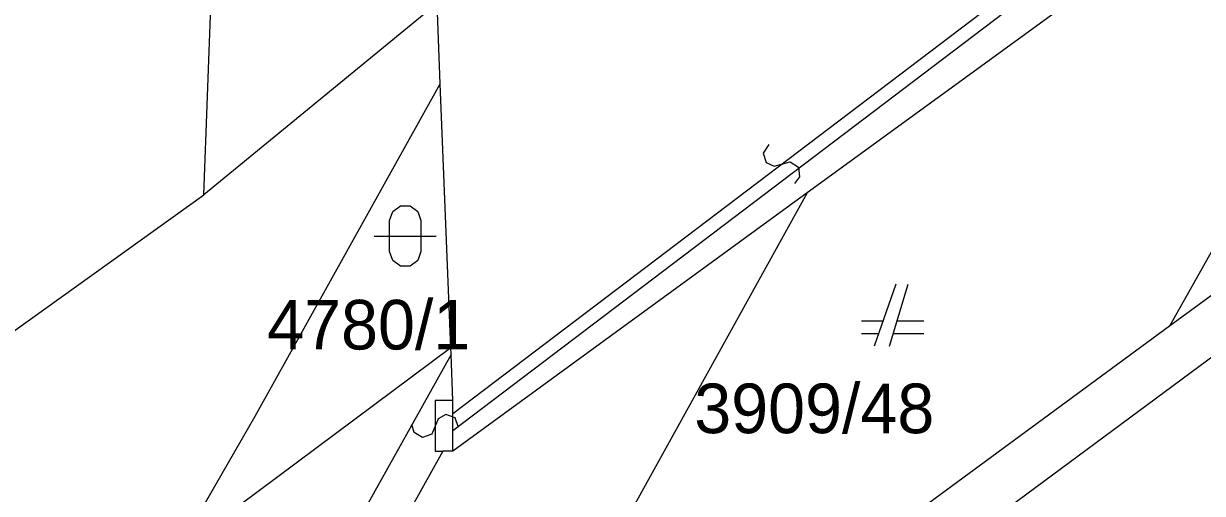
# Model space of a CAD drawing. Extents: x -266179 to -264727, y -1243225 to -1241702.
# Drawn here: x -265354.3 to -265316.32, y -1242921.22 to -1242906.07 of the extents above; entities that cross this region are included whole.
import ezdxf

# ---------------------------------------------------------------- set-up
doc = ezdxf.new("R2010")
doc.units = 0
doc.layers.add('Vrstva 1', color=7, linetype='Continuous')
doc.layers.add('Vrstva 2', color=7, linetype='Continuous')

msp = doc.modelspace()

# ---------------------------------------------------------------- linework, layer by layer
at = {"layer": 'Vrstva 1'}
for p, q in [((-265305.47, -1242894.61), (-265317.38, -1242915.83)), ((-265348.49, -1242911.59), (-265348.05, -1242899.63)), ((-265317.37, -1242903.01), (-265329.05, -1242911.53)), ((-265340.98, -1242905.42), (-265348.49, -1242911.59)), ((-265340.88, -1242908.01), (-265340.98, -1242905.42)), ((-265346.84, -1242918.73), (-265340.88, -1242908.01)), ((-265340.54, -1242916.53), (-265340.88, -1242908.01)), ((-265310.71, -1242910.93), (-265317.38, -1242915.83)), ((-265358.37, -1242918.68), (-265348.49, -1242911.59)), ((-265329.05, -1242911.53), (-265340.47, -1242919.86)), ((-265329.05, -1242911.53), (-265336.87, -1242925.64)), ((-265326.2, -1242914.47), (-265326.9, -1242916.47)), ((-265326.4, -1242916.47), (-265325.8, -1242914.47)), ((-265317.38, -1242915.83), (-265336.31, -1242929.75)), ((-265326.62, -1242915.67), (-265327.3, -1242915.67)), ((-265325.3, -1242915.67), (-265326.16, -1242915.67)), ((-265327.3, -1242916.07), (-265326.76, -1242916.07)), ((-265326.28, -1242916.07), (-265325.3, -1242916.07)), ((-265340.53, -1242916.74), (-265355.76, -1242944.08)), ((-265340.54, -1242916.53), (-265349.37, -1242923.11)), ((-265340.53, -1242916.74), (-265340.54, -1242916.53)), ((-265340.47, -1242918.23), (-265340.53, -1242916.74)), ((-265340.47, -1242918.64), (-265340.47, -1242918.23)), ((-265340.47, -1242919.19), (-265340.47, -1242918.64)), ((-265349.37, -1242923.11), (-265346.84, -1242918.73)), ((-265340.47, -1242919.86), (-265340.47, -1242919.19)), ((-265340.79, -1242919.86), (-265341.84, -1242921.73)), ((-265340.47, -1242919.86), (-265340.79, -1242919.86))]:
    msp.add_line(p, q, dxfattribs=at)
msp.add_lwpolyline([(-265342.51, -1242912.42), (-265342.41, -1242912.13), (-265342.16, -1242911.95), (-265341.85, -1242911.95), (-265341.6, -1242912.13), (-265341.5, -1242912.42), (-265341.5, -1242913.42), (-265341.6, -1242913.71), (-265341.85, -1242913.89), (-265342.16, -1242913.89), (-265342.41, -1242913.71), (-265342.51, -1242913.42)], close=True, dxfattribs=at)
msp.add_lwpolyline([(-265343.01, -1242912.92), (-265341.74, -1242912.92), (-265341.01, -1242912.92)], dxfattribs=at)
at = {"layer": 'Vrstva 2'}
for p, q in [((-265340.47, -1242918.64), (-265319.29, -1242902.56)), ((-265340.47, -1242919.19), (-265318.74, -1242902.69)), ((-265315.61, -1242916.53), (-265331.65, -1242928.41)), ((-265340.47, -1242918.23), (-265341.04, -1242918.23)), ((-265341.04, -1242918.23), (-265341.04, -1242919.86)), ((-265341.04, -1242919.86), (-265340.79, -1242919.86))]:
    msp.add_line(p, q, dxfattribs=at)
for points in [[(-265330.293, -1242909.972), (-265330.474, -1242910.247), (-265330.38, -1242910.553), (-265330.118, -1242910.667), (-265329.598, -1242910.524), (-265329.337, -1242910.703), (-265329.302, -1242911.015), (-265329.467, -1242911.228)], [(-265340.29, -1242919.095), (-265340.4, -1242918.785), (-265340.7, -1242918.675), (-265340.95, -1242918.815), (-265341.15, -1242919.315), (-265341.45, -1242919.415), (-265341.72, -1242919.255), (-265341.79, -1242918.995)]]:
    msp.add_lwpolyline(points, dxfattribs=at)

# ---------------------------------------------------------------- texts
at = {"layer": 'Vrstva 1'}
for s, p in [('4780/1', (-265346.453, -1242916.58)), ('3909/48', (-265332.693, -1242919.28))]:
    msp.add_text(s, height=1.6, dxfattribs=at).set_placement(p)

doc.saveas('drawing.dxf')
